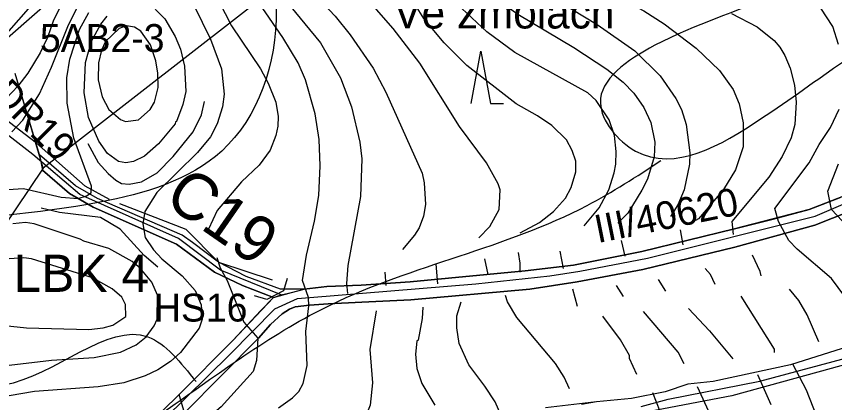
# Model space of a CAD drawing. Extents: x -684583 to -680383, y -1157874 to -1154904.
# Drawn here: x -683807 to -683367.4, y -1157324.4 to -1157116.7 of the extents above; entities that cross this region are included whole.
import ezdxf

# ---------------------------------------------------------------- set-up
doc = ezdxf.new("R2010")
doc.units = 0
for name, color, linetype in [('01_DOPRAVA', 7, 'Continuous'), ('01_MÍSTNÍ_NÁZVY', 7, 'Continuous'), ('01_VRSTEVNICE', 7, 'Continuous'), ('02_KULTURY STAV', 7, 'Continuous'), ('03_PC_OBJEKTY_NÁVRH', 7, 'Continuous'), ('03_PC_OBJEKTY_STAV', 7, 'Continuous'), ('03_PC_POPIS_STAV', 7, 'Continuous'), ('03_PC_STAV', 7, 'Continuous'), ('04_ZPF_OP_ORGAN', 7, 'Continuous'), ('06_BIOGEOGRAFIE', 7, 'Continuous'), ('06_ÚSES_BK', 7, 'Continuous')]:
    doc.layers.add(name, color=color, linetype=linetype)

msp = doc.modelspace()

# ---------------------------------------------------------------- linework, layer by layer
at = {"layer": '01_DOPRAVA'}
msp.add_lwpolyline([(-683848.9, -1157421.35), (-683768.73, -1157372.16), (-683751.13, -1157356.37), (-683692.43, -1157298.55), (-683668.13, -1157274.02), (-683656.09, -1157268.45), (-683636.34, -1157266.75), (-683560.15, -1157260.5), (-683520.41, -1157256.3), (-683504.28, -1157253.8), (-683468.06, -1157246.75), (-683377.9, -1157224.15), (-683360.31, -1157216.54), (-683346.34, -1157208.36), (-683325.33, -1157193.59), (-683264.93, -1157143.95), (-683216.9, -1157105.1), (-683205.43, -1157097.83), (-683190.89, -1157090.67), (-683176.02, -1157086.02), (-683159.33, -1157083.06), (-683139, -1157080.79)], dxfattribs=at)
at = {"layer": '01_VRSTEVNICE'}
for points in [[(-683365.3, -1157131.78), (-683368.44, -1157122.08), (-683374.86, -1157112.38), (-683379, -1157108.53), (-683393.26, -1157101.82), (-683411.52, -1157095.98), (-683438.91, -1157088.84), (-683457.17, -1157082.99), (-683470.86, -1157077.72), (-683499.82, -1157063.59), (-683528.35, -1157045.91), (-683547.89, -1157030.79), (-683575.85, -1157006.82), (-683592.11, -1156995.84), (-683607.66, -1156983.86), (-683616.64, -1156975.3), (-683633.62, -1156955.9), (-683642.89, -1156946.91), (-683648.31, -1156943.78), (-683657.44, -1156940.49), (-683671.13, -1156938.35), (-683680.19, -1156936.23)], [(-683690.54, -1156950.59), (-683685.11, -1156953.62), (-683668.28, -1156960.61), (-683659.86, -1156965.17), (-683632.62, -1156984.86), (-683615.22, -1156999.26), (-683605.8, -1157008.25), (-683575.42, -1157039.77), (-683545.32, -1157066.31), (-683538.33, -1157071.73), (-683506.52, -1157093.12), (-683490.26, -1157102.82), (-683469.86, -1157113.81), (-683459.02, -1157120.65), (-683441.76, -1157133.78), (-683429.35, -1157145.76), (-683421.93, -1157156.03), (-683418.65, -1157163.73), (-683416.51, -1157174), (-683416.51, -1157186.84), (-683420.65, -1157199.25), (-683427.07, -1157209.8), (-683440.62, -1157225.5), (-683442.19, -1157226.49)], [(-683695.43, -1156957.37), (-683655.44, -1156981.72), (-683626.06, -1157002.12), (-683618.21, -1157008.68), (-683605.95, -1157020.95), (-683587.97, -1157042.06), (-683554.45, -1157079.14), (-683546.32, -1157086.56), (-683546.32, -1157087.13), (-683545.46, -1157087.27), (-683537.62, -1157094.12), (-683528.5, -1157099.52), (-683508.66, -1157112.81), (-683494.97, -1157121.08), (-683474.85, -1157135.2), (-683461.16, -1157148.61), (-683452.75, -1157160.88), (-683449.75, -1157166.87), (-683447.18, -1157174.86), (-683445.18, -1157190.12), (-683445.47, -1157196.25), (-683448.32, -1157209.95), (-683451.6, -1157218.08), (-683455.6, -1157224.35)], [(-683700.49, -1156964.39), (-683680.83, -1156977.87), (-683665.14, -1156986.99), (-683651.59, -1156995.98), (-683629.05, -1157013.67), (-683622.21, -1157020.23), (-683608.37, -1157035.64), (-683599.95, -1157046.48), (-683576.13, -1157080.57), (-683562.58, -1157095.4), (-683550.31, -1157106.25), (-683537.62, -1157115.52), (-683507.52, -1157133.49), (-683489.83, -1157145.04), (-683481.13, -1157152.03), (-683475.28, -1157158.03), (-683470.01, -1157165.73), (-683466.15, -1157173.72), (-683464.01, -1157184.27), (-683464.44, -1157192.26), (-683468.01, -1157204.24), (-683471, -1157210.23)], [(-683501.95, -1157229.31), (-683494.03, -1157219.74), (-683488.83, -1157209.95), (-683485.84, -1157200.82), (-683484.98, -1157196.25), (-683484.88, -1157189.36), (-683485.7, -1157180.71), (-683488.58, -1157172.28), (-683495.54, -1157162.02), (-683499.96, -1157157.88), (-683539.19, -1157136.2), (-683554.31, -1157125.07), (-683567.72, -1157112.52), (-683580.13, -1157098.54), (-683587.54, -1157088.41), (-683607.94, -1157055.89), (-683619.07, -1157040.91), (-683627.2, -1157031.64), (-683645.32, -1157014.95), (-683655.59, -1157006.97), (-683683.83, -1156988.71), (-683706.45, -1156972.65)], [(-683536.33, -1157233.06), (-683525.92, -1157227.49), (-683518.5, -1157221.64), (-683512.09, -1157214.51), (-683508.95, -1157208.81), (-683506.52, -1157200.25), (-683506.52, -1157194.54), (-683508.52, -1157188.84), (-683511.51, -1157183.13), (-683519.36, -1157175.43), (-683527.06, -1157170.15), (-683538.62, -1157163.73), (-683565.01, -1157143.19), (-683577.27, -1157130.92), (-683588.11, -1157117.8), (-683599.81, -1157098.97), (-683611.65, -1157073.87), (-683618.78, -1157061.31), (-683628.63, -1157047.9), (-683640.46, -1157035.78), (-683651.88, -1157025.51), (-683674.47, -1157008.61), (-683695.53, -1156993.84), (-683714.15, -1156983.34)], [(-683558.59, -1157235.77), (-683552.74, -1157229.63), (-683547.75, -1157220.5), (-683547.18, -1157209.95), (-683548.17, -1157206.81), (-683554.45, -1157195.4), (-683569, -1157175.86), (-683590.25, -1157141.91), (-683604.52, -1157123.22), (-683613.65, -1157112.95), (-683623.2, -1157099.26), (-683645.6, -1157061.46), (-683657.87, -1157044.91), (-683665.43, -1157036.06), (-683679.69, -1157022.37), (-683688.54, -1157015.52), (-683704.51, -1157005.25), (-683722.93, -1156995.52)], [(-683731.52, -1157007.44), (-683711.65, -1157015.52), (-683704.66, -1157020.09), (-683695.1, -1157028.65), (-683688.68, -1157036.49), (-683682.97, -1157045.05), (-683666.57, -1157076.43), (-683659.86, -1157086.99), (-683642.32, -1157109.67), (-683635.76, -1157116.66), (-683627.77, -1157126.64), (-683615.36, -1157144.62), (-683608.51, -1157157.46), (-683589.11, -1157201.1), (-683587.97, -1157206.24), (-683587.26, -1157217.94), (-683588.26, -1157224.21), (-683590.68, -1157230.49), (-683593.11, -1157234.34), (-683599.67, -1157242.04)], [(-683708.51, -1157088.42), (-683691.39, -1157121.79), (-683675.84, -1157144.9), (-683671.7, -1157152.61), (-683667.71, -1157162.88), (-683666.43, -1157170.58), (-683666.57, -1157175.71), (-683667.57, -1157180.85), (-683670.71, -1157188.69), (-683676.55, -1157196.68), (-683686.11, -1157205.67), (-683699.23, -1157221.07), (-683703.8, -1157231.2)], [(-683774.55, -1157094.12), (-683787.1, -1157118.8), (-683790.38, -1157128.07), (-683794.23, -1157136.34), (-683800.8, -1157147.18), (-683806.22, -1157154.17), (-683812.35, -1157160.74)], [(-683666.28, -1157327.2), (-683658.72, -1157321.78), (-683655.3, -1157318.36), (-683652.88, -1157314.08), (-683650.74, -1157304.38), (-683651.59, -1157286.12), (-683649.88, -1157272.43), (-683650.17, -1157267.86), (-683653.3, -1157258.73), (-683651.16, -1157245.04), (-683646.88, -1157226.78), (-683644.46, -1157213.09), (-683643.89, -1157197.11), (-683644.32, -1157182.85), (-683646.6, -1157169.15), (-683651.73, -1157150.89), (-683655.73, -1157141.76), (-683663.86, -1157128.07), (-683685.68, -1157096.12)], [(-683837.88, -1157155.17), (-683797.94, -1157109.81)], [(-683711.65, -1157110.67), (-683702.66, -1157128.93), (-683696.81, -1157144.9), (-683695.38, -1157158.6), (-683696.38, -1157165.44), (-683699.23, -1157174.57), (-683702.66, -1157181.42), (-683709.65, -1157189.83), (-683731.61, -1157211.38), (-683738.03, -1157221.64), (-683739.11, -1157228.22), (-683737.89, -1157235.62), (-683733.33, -1157242.19), (-683728.91, -1157247.18), (-683717.92, -1157256.31), (-683710.93, -1157264.15), (-683707.79, -1157271.86), (-683707.22, -1157279.56), (-683708.79, -1157284.41), (-683718.78, -1157297.39), (-683724.2, -1157302.38), (-683731.04, -1157306.8), (-683737.89, -1157309.94), (-683749.3, -1157313.79), (-683763, -1157315.93), (-683797.23, -1157318.36), (-683810.92, -1157320.78)], [(-683809.5, -1157178.71), (-683803.51, -1157172.58), (-683794.52, -1157158.31), (-683788.1, -1157144.05), (-683778.97, -1157121.22), (-683773.41, -1157110.24)], [(-683737.04, -1157107.96), (-683727.34, -1157118.09), (-683721.77, -1157127.5), (-683718.92, -1157134.35), (-683716.78, -1157143.48), (-683716.07, -1157157.17), (-683717.64, -1157164.02), (-683720.92, -1157173.29), (-683721.63, -1157173.43), (-683721.77, -1157174.43), (-683730.76, -1157185.27), (-683738.18, -1157191.83), (-683744.17, -1157194.83), (-683748.16, -1157195.4), (-683752.16, -1157194.83), (-683758.15, -1157190.41), (-683762.71, -1157183.84), (-683768.27, -1157171.15), (-683770.56, -1157157.74), (-683769.84, -1157141.48), (-683766.7, -1157130.07), (-683761.57, -1157120.94), (-683758.29, -1157116.52)], [(-683663, -1157107.24), (-683643.6, -1157130.92), (-683632.91, -1157149.75), (-683626.91, -1157165.44), (-683622.49, -1157184.27), (-683621.49, -1157193.4), (-683622.21, -1157213.66), (-683628.91, -1157250.74), (-683629.62, -1157260.44), (-683629.2, -1157265.72)], [(-683811.64, -1157209.81), (-683803.22, -1157209.23), (-683782.97, -1157213.94), (-683773.84, -1157214.65), (-683769.36, -1157213.16), (-683766.89, -1157211.62), (-683766.69, -1157208.02), (-683776.12, -1157182.28), (-683779.69, -1157163.45), (-683779.97, -1157149.75), (-683778.26, -1157139.77), (-683773.12, -1157123.79), (-683768.13, -1157114.66)], [(-683422.93, -1157115.23), (-683409.1, -1157122.36), (-683399.97, -1157129.64), (-683396.83, -1157133.21), (-683394.12, -1157137.77), (-683391.27, -1157144.62), (-683388.98, -1157153.75), (-683388.13, -1157162.88), (-683388.84, -1157174.86), (-683390.84, -1157181.99), (-683395.55, -1157192.12), (-683402.82, -1157203.1), (-683422.65, -1157227.07), (-683421.93, -1157234.05)], [(-683768.64, -1157185.11), (-683763, -1157195.26), (-683757.72, -1157201.25), (-683753.58, -1157204.81), (-683750.59, -1157206.53), (-683746.45, -1157206.95), (-683739.89, -1157205.67), (-683731.33, -1157200.82), (-683722.79, -1157192.13), (-683712.07, -1157178.85), (-683707.51, -1157169.72), (-683705.94, -1157162.45)], [(-683362.02, -1157267.29), (-683369.16, -1157257.59), (-683387.56, -1157241.9), (-683391.98, -1157237.19), (-683397.54, -1157227.07), (-683399.54, -1157220.08), (-683381.14, -1157195.4), (-683375.72, -1157185.56), (-683369.73, -1157176.43), (-683365.02, -1157166.58)], [(-683363.44, -1157226.73), (-683369.16, -1157220.65), (-683371.01, -1157210.66), (-683365.45, -1157195.97)], [(-683471, -1157210.23), (-683478.56, -1157222.5), (-683483.84, -1157227.92)], [(-683731.05, -1157251.53), (-683738.32, -1157245.32), (-683751.3, -1157231.2), (-683761.85, -1157224.78), (-683783.82, -1157222.21), (-683793.67, -1157219.93)], [(-683810.92, -1157304.24), (-683788.1, -1157301.53), (-683765.28, -1157300.1), (-683751.01, -1157297.25), (-683742.6, -1157293.39), (-683737.32, -1157288.97), (-683733.04, -1157283.12), (-683731.47, -1157279.56), (-683731.19, -1157266.72), (-683734.18, -1157259.59), (-683740.46, -1157252.03), (-683744.74, -1157248.46), (-683757.29, -1157241.61), (-683770.74, -1157237.66), (-683772.84, -1157236.48), (-683797.52, -1157228.21), (-683802.08, -1157227.64), (-683808.93, -1157228.35)], [(-683448.79, -1157239.58), (-683450.32, -1157231.49)], [(-683479.99, -1157245.75), (-683481.99, -1157237.19)], [(-683515.08, -1157242.9), (-683513.37, -1157252.31)], [(-683699.38, -1157246.32), (-683697.52, -1157251.89), (-683693.81, -1157258.73), (-683684.83, -1157281.13), (-683677.27, -1157289.83), (-683677.98, -1157301.81), (-683679.83, -1157307.66), (-683697.09, -1157326.77), (-683705.22, -1157333.62), (-683711.93, -1157336.76), (-683725.62, -1157340.61), (-683731.33, -1157341.61), (-683738.46, -1157334.48), (-683759.29, -1157333.19), (-683774.41, -1157333.76), (-683792.67, -1157335.47), (-683801.8, -1157337.19), (-683821.2, -1157342.89)], [(-683553.59, -1157255.45), (-683555.31, -1157247.18)], [(-683536.31, -1157254.21), (-683536.31, -1157249.48), (-683537.34, -1157243.72)], [(-683406.96, -1157256.31), (-683407.38, -1157253.88), (-683411.52, -1157245.18)], [(-683580.7, -1157260.59), (-683581.55, -1157250.03)], [(-683608.37, -1157261.44), (-683608.94, -1157254.31)], [(-683431.63, -1157260.87), (-683434.06, -1157255.59), (-683437.05, -1157252.31)], [(-683458.11, -1157264.56), (-683462.12, -1157258.29)], [(-683505.66, -1157272.74), (-683508.12, -1157263.48)], [(-683480.85, -1157267.34), (-683484.55, -1157261.37)], [(-683375.86, -1157291.68), (-683382.14, -1157277.13), (-683386.7, -1157269.57), (-683391.69, -1157263.44)], [(-683509.8, -1157317.07), (-683512.66, -1157310.65), (-683517.36, -1157303.38), (-683538.19, -1157278.56), (-683543.18, -1157270.14), (-683544.18, -1157266.86)], [(-683399.83, -1157297.39), (-683399.83, -1157295.68), (-683417.66, -1157267.15)], [(-683588.69, -1157273.14), (-683589.11, -1157279.27), (-683591.25, -1157290.83), (-683591.82, -1157291.4), (-683592.54, -1157298.39), (-683591.97, -1157306.09), (-683589.26, -1157314.08), (-683582.27, -1157325.78)], [(-683545.61, -1157333.48), (-683549.89, -1157324.06), (-683555.31, -1157315.5), (-683564.01, -1157304.09), (-683569.14, -1157292.68), (-683570.43, -1157284.12), (-683570.33, -1157277.83), (-683568.15, -1157270.29)], [(-683445.97, -1157273.83), (-683434.63, -1157285.83), (-683422.22, -1157300.81)], [(-683613.79, -1157275.14), (-683617.07, -1157295.82), (-683615.65, -1157313.79), (-683616.93, -1157325.78), (-683619.07, -1157331.2), (-683621.78, -1157335.05), (-683628.05, -1157339.33), (-683636.04, -1157341.61), (-683655.16, -1157343.89), (-683668.85, -1157346.32), (-683689.11, -1157352.88), (-683700.8, -1157357.73), (-683710.36, -1157362.86), (-683749.3, -1157387.25), (-683765.42, -1157395.1), (-683781.25, -1157400.38), (-683795.8, -1157400.95), (-683806.08, -1157398.52), (-683813.63, -1157389.82)], [(-683473.7, -1157309.29), (-683477.6, -1157300.65), (-683477.71, -1157299.1), (-683482.56, -1157290.68), (-683491.97, -1157277.99)], [(-683448.19, -1157303.63), (-683451.58, -1157297.36), (-683470.15, -1157275.42)], [(-683368.16, -1157354.3), (-683382.57, -1157317.79), (-683389.84, -1157303.66)], [(-683408.95, -1157309.3), (-683401.68, -1157325.49)], [(-683567.57, -1157436.75), (-683531.34, -1157433.19), (-683522.78, -1157431.33), (-683514.23, -1157428.62), (-683499.68, -1157422.06), (-683485.41, -1157412.93), (-683470.43, -1157404.51), (-683449.18, -1157396.1), (-683437.77, -1157392.82), (-683428.64, -1157387.11), (-683423.5, -1157380.84), (-683421.79, -1157375.7), (-683421.22, -1157368), (-683422.08, -1157360.29), (-683424.36, -1157352.59), (-683441.19, -1157315.93)], [(-683461.16, -1157329.2), (-683465.16, -1157319.07)]]:
    msp.add_lwpolyline(points, dxfattribs=at)
for points in [[(-683731.04, -1157147.18), (-683732.18, -1157140.62), (-683735.04, -1157132.06), (-683740.17, -1157124.65), (-683743.52, -1157122.43), (-683747.94, -1157121.82), (-683751.73, -1157123.22), (-683759.15, -1157130.21), (-683761.29, -1157134.92), (-683762.85, -1157141.76), (-683763.14, -1157150.89), (-683761, -1157160.02), (-683757.29, -1157166.87), (-683751.01, -1157172.15), (-683748.38, -1157173.33), (-683741.46, -1157172.29), (-683735.18, -1157166.73), (-683732.9, -1157162.88), (-683730.9, -1157154.89)], [(-683798.94, -1157247.18), (-683802.94, -1157246.61), (-683810.92, -1157247.03), (-683818.91, -1157249.03), (-683824.9, -1157252.46), (-683828.9, -1157257.16), (-683829.75, -1157266.43), (-683828.18, -1157271), (-683825.19, -1157276.28), (-683820.62, -1157279.84), (-683813.49, -1157282.98), (-683801.51, -1157284.12), (-683768.13, -1157285.12), (-683760.43, -1157284.27), (-683755.29, -1157282.84), (-683748.16, -1157278.13), (-683748.45, -1157271.57), (-683750.3, -1157267.72), (-683755.58, -1157263.15), (-683766.13, -1157257.31)]]:
    msp.add_lwpolyline(points, close=True, dxfattribs=at)
at = {"layer": '02_KULTURY STAV'}
for points in [[(-683562.75, -1157163.5), (-683557.5, -1157135.5), (-683552.25, -1157163.5), (-683545.25, -1157163.5)], [(-683833.42, -1157407.25), (-683789.54, -1157380.46), (-683774.02, -1157370.4), (-683770.95, -1157368.41), (-683754.95, -1157354.91), (-683719.55, -1157320.06), (-683690.81, -1157291.07), (-683668.95, -1157267.82), (-683685.47, -1157261.51), (-683700.54, -1157254.18), (-683720.97, -1157239.25), (-683765.75, -1157219.38), (-683778.45, -1157211.98), (-683793.07, -1157199.43), (-683792.57, -1157198.29), (-683807.61, -1157147.35)], [(-683360.35, -1157212.49), (-683381.16, -1157220.54), (-683421.15, -1157230.9), (-683471.04, -1157243.11), (-683507.75, -1157250.53), (-683533.61, -1157253.48), (-683595.46, -1157259.45), (-683621.87, -1157261.34), (-683640.24, -1157262.06), (-683652.36, -1157263.42), (-683665.11, -1157263.33), (-683683.58, -1157256.61), (-683698.45, -1157248.93), (-683712.41, -1157238.27), (-683717.97, -1157234.29), (-683763.53, -1157214.69), (-683775.25, -1157207.78), (-683794.67, -1157191.18), (-683807.61, -1157147.35)], [(-683359.11, -1157221.52), (-683378.12, -1157228.97), (-683421, -1157240.84), (-683470.44, -1157252.81), (-683505.79, -1157259.39), (-683531.17, -1157263.46), (-683595.1, -1157269.17), (-683621.45, -1157270.37), (-683639.6, -1157271.33), (-683649.52, -1157271.94), (-683657.2, -1157272.95), (-683660.31, -1157274.17), (-683664.29, -1157276.69), (-683670.57, -1157282.33), (-683677.03, -1157289.7), (-683716.64, -1157329.96), (-683719.55, -1157320.06), (-683690.81, -1157291.07), (-683675.73, -1157274.87), (-683668.95, -1157267.82), (-683664.78, -1157266.53), (-683659.18, -1157265.24), (-683652.36, -1157263.42), (-683640.24, -1157262.06), (-683621.87, -1157261.34), (-683595.46, -1157259.45), (-683533.61, -1157253.48), (-683507.75, -1157250.53), (-683471.04, -1157243.11), (-683421.15, -1157230.9), (-683400.5, -1157225.85), (-683381.16, -1157220.54), (-683363.96, -1157214.02)], [(-683716.64, -1157329.96), (-683677.03, -1157289.7), (-683670.57, -1157282.33), (-683664.29, -1157276.69), (-683660.31, -1157274.17), (-683657.2, -1157272.95), (-683649.52, -1157271.94), (-683639.6, -1157271.33), (-683621.45, -1157270.37), (-683595.1, -1157269.17), (-683531.17, -1157263.46), (-683505.79, -1157259.39), (-683470.44, -1157252.81), (-683421, -1157240.84), (-683378.12, -1157228.97), (-683359.11, -1157221.52)], [(-683471.44, -1157326.54), (-683456.88, -1157322.53), (-683407.65, -1157312.84), (-683353.54, -1157298.43), (-683340.52, -1157293.88), (-683332.78, -1157292.56), (-683331.48, -1157291.73), (-683328.79, -1157287.59), (-683340.17, -1157255.02), (-683345.16, -1157242.05), (-683351.7, -1157234.64), (-683348.94, -1157240.63), (-683343.3, -1157258.77), (-683340.18, -1157274.39), (-683341.91, -1157282.84), (-683343.95, -1157287.36), (-683356.57, -1157293.19), (-683391.22, -1157304.11), (-683432.75, -1157312.99), (-683446.29, -1157314.45), (-683458.53, -1157318.55), (-683476.59, -1157322.14), (-683495.33, -1157324.02), (-683503.36, -1157325.45)], [(-683356.57, -1157293.19), (-683391.22, -1157304.11), (-683432.75, -1157312.99), (-683446.29, -1157314.45), (-683458.53, -1157318.55), (-683476.59, -1157322.14), (-683495.33, -1157324.02), (-683522.74, -1157327.18)], [(-683809.4, -1157402.02), (-683784.34, -1157387.05), (-683779.96, -1157384.16), (-683765.54, -1157375.09), (-683758.34, -1157368.81), (-683741.51, -1157354.13), (-683719.95, -1157333.3), (-683716.64, -1157329.96), (-683719.55, -1157320.06), (-683754.95, -1157354.91), (-683770.95, -1157368.41), (-683774.02, -1157370.4), (-683789.54, -1157380.46), (-683833.42, -1157407.25)]]:
    msp.add_lwpolyline(points, dxfattribs=at)
msp.add_lwpolyline([(-683652.36, -1157263.42), (-683665.11, -1157263.33), (-683683.58, -1157256.61), (-683698.45, -1157248.93), (-683712.41, -1157238.27), (-683717.97, -1157234.29), (-683763.53, -1157214.69), (-683775.25, -1157207.78), (-683794.67, -1157191.18), (-683793.07, -1157199.43), (-683778.45, -1157211.98), (-683765.75, -1157219.38), (-683720.97, -1157239.25), (-683700.54, -1157254.18), (-683685.47, -1157261.51), (-683668.95, -1157267.82), (-683659.18, -1157265.24)], close=True, dxfattribs=at)
at = {"layer": '03_PC_OBJEKTY_NÁVRH'}
for points in [[(-683756.99, -1157215.27), (-683770.13, -1157208.02), (-683796.14, -1157184.95), (-683825.37, -1157162.68), (-683842.54, -1157136.38)], [(-683751.63, -1157217.41), (-683715.96, -1157231.1), (-683698.45, -1157248.93), (-683669.56, -1157258.47)]]:
    msp.add_lwpolyline(points, dxfattribs=at)
at = {"layer": '03_PC_OBJEKTY_STAV'}
msp.add_lwpolyline([(-683661.47, -1157257.62), (-683663.57, -1157264.37), (-683672.42, -1157269.02), (-683679.18, -1157266.91)], dxfattribs=at)
at = {"layer": '03_PC_STAV'}
msp.add_lwpolyline([(-683664.78, -1157266.53), (-683697.31, -1157253.23), (-683719.91, -1157236.08), (-683772.93, -1157212.56), (-683798.25, -1157190.98), (-683829.93, -1157166.44), (-683840.72, -1157151.79), (-683847.53, -1157137.36)], dxfattribs=at)
at = {"layer": '04_ZPF_OP_ORGAN'}
msp.add_lwpolyline([(-683276.97, -1157409.67), (-683337.49, -1157297.34), (-683422.7, -1157320.76), (-683470.63, -1157330)], dxfattribs=at)
at = {"layer": '06_BIOGEOGRAFIE'}
for points in [[(-683605.53, -1156693.94), (-683552.15, -1156773.17), (-683505.66, -1156862.74), (-683385.12, -1156876.52), (-683240.48, -1156867.91), (-682983.91, -1156935.09), (-682923.69, -1156998.38), (-682921.97, -1157094.84), (-682923.69, -1157198.19), (-682892.7, -1157272.26), (-682746.33, -1157329.1), (-682572.41, -1157337.72), (-682417.44, -1157289.49), (-682386.73, -1157266.62)], [(-683662.04, -1156787.77), (-683658.6, -1156877.34), (-683631.05, -1156927.29), (-683541.5, -1156975.52), (-683489.85, -1157028.92), (-683414.08, -1157027.2), (-683362.42, -1157025.48), (-683360.7, -1157063.37), (-683464.02, -1157132.27), (-683493.29, -1157163.28), (-683474.35, -1157189.11), (-683407.19, -1157171.89), (-683317.65, -1157115.05), (-683269.44, -1157104.71), (-683207.44, -1157173.61), (-683186.78, -1157259.74), (-683105.85, -1157416.48), (-683069.69, -1157530.17), (-683073.13, -1157580.12), (-683097.24, -1157628.35), (-683264.27, -1157657.63), (-683431.3, -1157647.3), (-683531.17, -1157605.96), (-683636.21, -1157542.23), (-683651.71, -1157521.56), (-683682.7, -1157519.83), (-683708.53, -1157528.45), (-683818.74, -1157547.39), (-683870.4, -1157518.11), (-683980.6, -1157521.56), (-684052.92, -1157490.55), (-684171.74, -1157400.98), (-684213.07, -1157375.14), (-684250.95, -1157388.92), (-684249.23, -1157437.15), (-684237.17, -1157466.44), (-684170.02, -1157518.11), (-684097.7, -1157562.9), (-684011.6, -1157605.96), (-683953.05, -1157602.51), (-683891.06, -1157626.63), (-683835.96, -1157619.74), (-683789.47, -1157599.07), (-683713.7, -1157578.4), (-683625.88, -1157592.18), (-683551.84, -1157667.97), (-683445.07, -1157736.87), (-683346.92, -1157771.32), (-683179.89, -1157767.87), (-683081.74, -1157773.04), (-683016.71, -1157810.65), (-682999.16, -1157844)], [(-683853.43, -1157051.33), (-683774.22, -1157015.15), (-683705.34, -1157032.38), (-683667.46, -1157113.34), (-683696.73, -1157189.13), (-683762.17, -1157216.69), (-683863.76, -1157230.47), (-683967.08, -1157239.08), (-684004.96, -1157216.69), (-684022.18, -1157154.68), (-683987.74, -1157101.28), (-683855.15, -1157053.05)], [(-684058.34, -1157481.95), (-683939.53, -1157445.78), (-683724.28, -1157326.93), (-683638.18, -1157271.81), (-683500.43, -1157218.41), (-683460.82, -1157194.29)], [(-683911.98, -1157237.36), (-683875.81, -1157290.75), (-683813.82, -1157314.87), (-683736.34, -1157289.03), (-683710.51, -1157313.15)]]:
    msp.add_spline(points, degree=3, dxfattribs=at)
at = {"layer": '06_ÚSES_BK'}
msp.add_lwpolyline([(-683830.91, -1157144.86), (-683778.26, -1157098.63), (-683683.7, -1157059.94), (-683643.94, -1156968.57), (-683634.7, -1156895.29), (-683624.17, -1156901.14), (-683617.59, -1156907.81), (-683597.47, -1156920.16), (-683613.86, -1157018.02), (-683663.29, -1157097.56), (-683792.57, -1157198.29), (-683879.8, -1157327.93)], dxfattribs=at)

# ---------------------------------------------------------------- texts
at = {"layer": '01_DOPRAVA'}
msp.add_text('III/40620 ', height=15, rotation=11.406, dxfattribs=at).set_placement((-683494.73, -1157238.67))
at = {"layer": '01_MÍSTNÍ_NÁZVY'}
msp.add_text('Ve zmolách', height=17, dxfattribs=at).set_placement((-683604.52, -1157123.22))
at = {"layer": '03_PC_OBJEKTY_NÁVRH'}
msp.add_text('DR19', height=15, rotation=315.057, dxfattribs=at).set_placement((-683820.97, -1157159.53))
at = {"layer": '03_PC_OBJEKTY_STAV'}
msp.add_text('HS16', height=15, dxfattribs=at).set_placement((-683733.07, -1157280.82))
at = {"layer": '03_PC_POPIS_STAV'}
msp.add_text('C19', height=25, rotation=325.2568, dxfattribs=at).set_placement((-683728.61, -1157216.81))
at = {"layer": '06_BIOGEOGRAFIE'}
msp.add_text('5AB2-3', height=15, dxfattribs=at).set_placement((-683794.36, -1157135.87))
at = {"layer": '06_ÚSES_BK'}
msp.add_text('LBK 4', height=20, dxfattribs=at).set_placement((-683808.6, -1157264.87))

doc.saveas('drawing.dxf')
